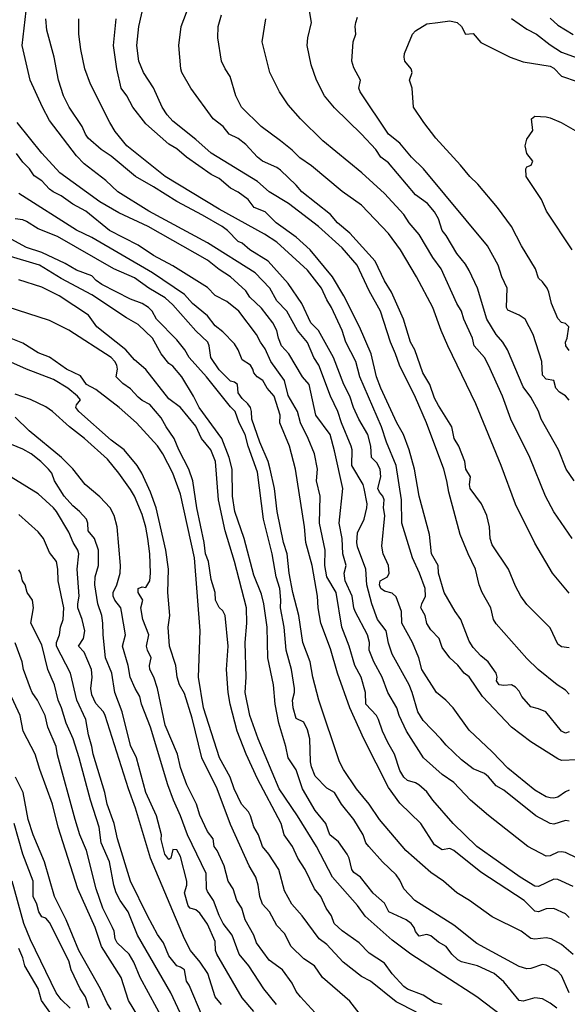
# Model space of a CAD drawing. Header units: metres. Extents: x -46681 to -43747, y -240911 to -237677.
# Tile 817 of 1056: x -44723 to -44652, y -239343 to -239215. Entities that reach past the tile are written whole.
import ezdxf

# ---------------------------------------------------------------- set-up
doc = ezdxf.new("R2010")
doc.units = ezdxf.units.M
doc.layers.add('CONTOUR_INDEX', color=1, linetype='Continuous')
doc.layers.add('CONTOUR_INTER', color=3, linetype='Continuous')

msp = doc.modelspace()

# ---------------------------------------------------------------- linework, layer by layer
at = {"layer": 'CONTOUR_INDEX'}
for points, elevation in [([(-44650.6, -239311.27), (-44652.6, -239311.36), (-44653.1, -239311.14), (-44656.6, -239308.92), (-44659.1, -239307.02), (-44662.87, -239303.02), (-44664.6, -239300.49), (-44665.26, -239300.02), (-44666.1, -239298.97), (-44667.11, -239298.02), (-44668.1, -239296.66), (-44668.5, -239295.52), (-44669.6, -239294.4), (-44670.1, -239293.58), (-44670.34, -239292.52), (-44670.87, -239291.52), (-44670.77, -239291.02), (-44670.3, -239290.02), (-44670.34, -239289.02), (-44671.06, -239287.02), (-44671.96, -239285.02), (-44673.36, -239280.52), (-44673.38, -239277.52), (-44674.07, -239273.02), (-44675.33, -239270.02), (-44675.98, -239268.02), (-44678.81, -239261.52), (-44679.35, -239259.52), (-44680.61, -239257.02), (-44681.11, -239255.52), (-44682.48, -239252.52), (-44683.1, -239251.52), (-44683.77, -239250.02), (-44685.6, -239247.69), (-44689.6, -239244.05), (-44691.2, -239243.02), (-44697.1, -239239.77), (-44704.1, -239235.5), (-44709.08, -239231.52), (-44710.6, -239229.65), (-44711.3, -239228.52), (-44713.81, -239223.52), (-44714.51, -239221.52), (-44715.05, -239219.02), (-44715.3, -239217.02), (-44715.32, -239215.02)], 110), ([(-44651.25, -239282.52), (-44653.6, -239279.05), (-44654.7, -239277.02), (-44656.74, -239272.02), (-44659.2, -239267.02), (-44660.27, -239264.02), (-44662.1, -239260.02), (-44662.63, -239259.02), (-44663.98, -239257.52), (-44664.18, -239256.52), (-44665.32, -239254.02), (-44665.62, -239253.02), (-44666.23, -239252.02), (-44668.26, -239247.52), (-44669.32, -239246.02), (-44671.1, -239243.03), (-44672.42, -239241.52), (-44673.1, -239240.46), (-44675.6, -239237.73), (-44678.55, -239235.02), (-44683.6, -239230.86), (-44686.52, -239228.02), (-44688.1, -239226.21), (-44689.24, -239224.52), (-44690.49, -239222.02), (-44691.49, -239218.02), (-44691.02, -239215.02)], 115), ([(-44651.6, -239331.72), (-44652.1, -239331.26), (-44653.6, -239330.55), (-44654.6, -239330.63), (-44655.6, -239331.01), (-44656.1, -239330.91), (-44657.48, -239329.52), (-44663.1, -239325.84), (-44666.6, -239323.04), (-44667.1, -239322.77), (-44668.1, -239322.96), (-44669.1, -239322.32), (-44670.87, -239319.52), (-44673.6, -239316.87), (-44675.1, -239314.87), (-44678.29, -239308.52), (-44680.1, -239304.52), (-44681.7, -239300.02), (-44682.6, -239296.87), (-44683.87, -239293.52), (-44684.21, -239291.52), (-44684.3, -239290.02), (-44685.02, -239286.02), (-44685.84, -239283.02), (-44685.98, -239281.02), (-44687.17, -239273.52), (-44687.95, -239270.52), (-44689.18, -239267.52), (-44689.16, -239266.52), (-44689.95, -239264.02), (-44690.83, -239263.02), (-44691.41, -239262.02), (-44692.15, -239261.52), (-44692.59, -239261.02), (-44692.72, -239260.52), (-44693.03, -239260.02), (-44694.1, -239259.33), (-44694.6, -239258.02), (-44695.1, -239257.26), (-44696.6, -239255.69), (-44697.6, -239254.9), (-44698.6, -239253.61), (-44700.53, -239252.02), (-44701.6, -239250.84), (-44705.75, -239248.02), (-44713.6, -239243.44), (-44715.6, -239242.48), (-44723.1, -239237.7)], 105), ([(-44668.1, -239343.05), (-44669.1, -239342.79), (-44670.6, -239341.81), (-44672.6, -239341.04), (-44673.1, -239340.68), (-44674.6, -239339.07), (-44675.6, -239337.66), (-44677.6, -239336.37), (-44678.89, -239335.02), (-44681.1, -239333.45), (-44682.13, -239332.52), (-44682.5, -239331.52), (-44683.18, -239330.52), (-44683.86, -239329.02), (-44684.71, -239328.02), (-44685.9, -239325.52), (-44686.86, -239324.02), (-44687.56, -239322.52), (-44688.64, -239321.02), (-44689.02, -239319.52), (-44692.1, -239313.74), (-44693.59, -239310.52), (-44694.74, -239307.52), (-44695.67, -239304.02), (-44695.93, -239302.52), (-44696.11, -239299.52), (-44695.91, -239296.52), (-44696.31, -239292.52), (-44696.6, -239291.92), (-44697.1, -239291.47), (-44697.55, -239290.52), (-44697.6, -239289.52), (-44698.1, -239287.86), (-44698.45, -239285.52), (-44698.87, -239284.52), (-44699.02, -239283.02), (-44699.99, -239278.52), (-44700.5, -239275.02), (-44701.04, -239273.52), (-44702.31, -239271.02), (-44702.93, -239269.52), (-44703.96, -239268.02), (-44704.6, -239266.84), (-44706.1, -239265.11), (-44707.1, -239264.58), (-44707.6, -239264.17), (-44708.6, -239263.1), (-44709.6, -239262.4), (-44710.44, -239261.52), (-44710.28, -239260.52), (-44710.36, -239260.02), (-44710.63, -239259.52), (-44711.1, -239259.02), (-44716.6, -239255.47), (-44719.1, -239254.19), (-44724.6, -239252.45)], 100), ([(-44692.6, -239343.93), (-44694.1, -239342.15), (-44697.38, -239336.52), (-44697.56, -239336.02), (-44697.6, -239334.85), (-44698.6, -239332.62), (-44699.6, -239331.18), (-44700.1, -239330.75), (-44700.84, -239330.52), (-44701.1, -239330.21), (-44701.6, -239328.52), (-44701.29, -239327.52), (-44701.28, -239327.02), (-44702.1, -239323.83), (-44702.6, -239322.97), (-44703.1, -239322.9), (-44703.36, -239324.02), (-44703.6, -239324.22), (-44704.16, -239323.52), (-44704.6, -239321.62), (-44704.58, -239321.02), (-44705.2, -239318.52), (-44706.62, -239315.52), (-44707.83, -239311.02), (-44708.6, -239309.42), (-44709.66, -239305.02), (-44710.65, -239302.52), (-44711.02, -239300.02), (-44711.84, -239298.02), (-44712.15, -239295.02), (-44712.18, -239293.52), (-44712.34, -239292.52), (-44712.85, -239291.02), (-44713.22, -239288.52), (-44713.18, -239287.52), (-44712.77, -239286.02), (-44712.76, -239284.02), (-44713.27, -239282.52), (-44714.11, -239281.52), (-44714.15, -239280.52), (-44714.3, -239280.02), (-44715.22, -239279.02), (-44716.1, -239278.3), (-44717.21, -239277.02), (-44718.47, -239275.02), (-44718.83, -239274.02), (-44719.25, -239273.52), (-44720.25, -239272.52), (-44721.52, -239271.52), (-44722.6, -239270.94), (-44726.1, -239269.5)], 95), ([(-44707.66, -239344.52), (-44708.85, -239342.52), (-44709.8, -239339.52), (-44712.35, -239335.52), (-44713.19, -239333.02), (-44715.42, -239328.02), (-44717.99, -239320.02), (-44718.71, -239317.02), (-44720.38, -239312.52), (-44720.96, -239310.52), (-44722.54, -239307.52), (-44722.94, -239305.52), (-44724.33, -239302.52)], 90)]:
    msp.add_lwpolyline(points, dxfattribs=dict(at, elevation=elevation))
at = {"layer": 'CONTOUR_INTER'}
for points, elevation in [([(-44651.6, -239296.7), (-44652.6, -239296.58), (-44653.1, -239296.24), (-44654.1, -239294.14), (-44657.1, -239291.07), (-44657.91, -239290.02), (-44658.6, -239288.72), (-44659.5, -239286.52), (-44661.6, -239283.36), (-44661.86, -239282.52), (-44661.98, -239281.02), (-44662.33, -239279.52), (-44663.02, -239278.02), (-44664.49, -239276.02), (-44664.56, -239275.52), (-44664.45, -239274.52), (-44665.06, -239273.52), (-44665.19, -239272.52), (-44665.93, -239270.52), (-44666.55, -239269.52), (-44666.85, -239268.02), (-44668.6, -239265.26), (-44669.1, -239264.29), (-44669.73, -239262.52), (-44670.63, -239261.02), (-44671.68, -239258.02), (-44672.22, -239257.02), (-44673.13, -239254.02), (-44674.68, -239250.52), (-44675.6, -239249.08), (-44676.82, -239246.52), (-44680.1, -239242.85), (-44681.69, -239241.52), (-44682.6, -239240.46), (-44686.33, -239237.52), (-44687.1, -239236.62), (-44689.1, -239234.71), (-44689.6, -239234.34), (-44691.44, -239233.52), (-44692.1, -239233.02), (-44693.6, -239231.36), (-44694.6, -239230.56), (-44695.78, -239230.02), (-44696.55, -239229.02), (-44697.84, -239228.02), (-44700.75, -239224.02), (-44701.91, -239222.02), (-44702.05, -239221.52), (-44702.33, -239218.52), (-44702, -239216.02), (-44700.5, -239212.02)], 113), ([(-44651.6, -239319.22), (-44652.1, -239319.16), (-44653.6, -239319.61), (-44654.1, -239319.54), (-44655.94, -239318.52), (-44660.1, -239315.22), (-44661.1, -239314.63), (-44662.1, -239313.45), (-44662.6, -239313.05), (-44664.1, -239312.41), (-44665.6, -239311.26), (-44667.6, -239309.36), (-44668.27, -239308.52), (-44670.6, -239306.15), (-44671.27, -239305.02), (-44672.01, -239302.52), (-44672.42, -239301.52), (-44674.61, -239297.52), (-44675.1, -239296.12), (-44675.39, -239294.52), (-44676.5, -239293.02), (-44677.24, -239291.02), (-44677.91, -239288.52), (-44678.05, -239286.52), (-44679.1, -239283.6), (-44679.2, -239283.02), (-44679.1, -239281.77), (-44678.23, -239280.02), (-44677.88, -239278.52), (-44677.85, -239278.02), (-44678.23, -239276.02), (-44678.39, -239275.52), (-44679.83, -239273.02), (-44679.82, -239271.02), (-44679.92, -239270.52), (-44681.21, -239267.52), (-44681.67, -239266.02), (-44682.63, -239264.02), (-44684.15, -239260.02), (-44684.78, -239259.02), (-44685.6, -239257.08), (-44686.92, -239255.52), (-44688.28, -239253.02), (-44689.6, -239251.64), (-44690.52, -239250.02), (-44692.41, -239248.02), (-44698.6, -239244.14), (-44706.21, -239240.02), (-44710.23, -239237.52), (-44711.81, -239236.02), (-44714.6, -239233.88), (-44715.6, -239232.81), (-44719.1, -239228.25), (-44720.05, -239226.52), (-44721.63, -239223.02), (-44722.67, -239218.52), (-44722.17, -239214.02)], 108), ([(-44651.6, -239302.73), (-44652.1, -239302.22), (-44653.19, -239301.52), (-44655.66, -239299.52), (-44657.1, -239298.1), (-44661.1, -239293.61), (-44661.45, -239293.02), (-44661.79, -239291.52), (-44662.9, -239289.52), (-44663.31, -239288.52), (-44663.78, -239286.52), (-44664.75, -239284.52), (-44665.76, -239282.02), (-44667.26, -239276.52), (-44667.49, -239275.02), (-44667.89, -239273.52), (-44670.13, -239267.52), (-44671.6, -239264.22), (-44673.67, -239260.02), (-44674.16, -239258.52), (-44674.82, -239257.02), (-44676.13, -239253.02), (-44677.6, -239250.38), (-44679.16, -239247.02), (-44681.1, -239244.77), (-44684.16, -239242.02), (-44688.06, -239239.02), (-44690.6, -239237.49), (-44692.1, -239236.16), (-44698.1, -239232.5), (-44700.1, -239230.71), (-44703.1, -239228.34), (-44703.84, -239227.52), (-44704.48, -239226.52), (-44705.6, -239224.01), (-44706.93, -239222.02), (-44707.52, -239220.52), (-44707.78, -239218.52), (-44707.51, -239216.02), (-44706.83, -239213.02)], 112), ([(-44650.98, -239275.02), (-44652, -239273.52), (-44652.99, -239271.02), (-44655.24, -239267.02), (-44655.6, -239265.99), (-44656.6, -239264.17), (-44657.6, -239262.83), (-44659.65, -239258.02), (-44660.25, -239257.02), (-44661.12, -239256.02), (-44662.31, -239254.02), (-44663.51, -239250.02), (-44664.6, -239247.72), (-44665.1, -239246.89), (-44666.22, -239245.52), (-44667.6, -239243.18), (-44668.11, -239242.52), (-44668.61, -239241.02), (-44669.1, -239240.09), (-44670.03, -239239.02), (-44671.6, -239237.88), (-44675.1, -239233.75), (-44676.1, -239232.99), (-44676.73, -239232.02), (-44678.59, -239230.02), (-44682.1, -239226.59), (-44683.39, -239225.02), (-44684.46, -239223.02), (-44685.12, -239221.02), (-44685.66, -239218.52), (-44685.57, -239217.52), (-44685.08, -239215.52), (-44685.35, -239214.02)], 116), ([(-44651.6, -239315.22), (-44652.1, -239315.43), (-44653.1, -239316.1), (-44653.6, -239316.24), (-44654.1, -239316.21), (-44654.6, -239316.05), (-44656.1, -239315.2), (-44659.6, -239312.34), (-44661.6, -239310.22), (-44664.6, -239307.39), (-44666.69, -239304.52), (-44667.65, -239303.52), (-44668.86, -239302.52), (-44670.74, -239299.52), (-44671.16, -239298.02), (-44671.96, -239296.02), (-44673.34, -239293.52), (-44673.39, -239292.02), (-44674.1, -239290.09), (-44674.6, -239289.62), (-44675.6, -239289.36), (-44676.1, -239289.02), (-44676.25, -239288.52), (-44676.15, -239288.02), (-44675.2, -239287.52), (-44675, -239287.02), (-44675.1, -239286.02), (-44675.76, -239284.52), (-44675.95, -239283.52), (-44675.56, -239279.52), (-44675.72, -239278.52), (-44675.64, -239277.52), (-44675.82, -239277.02), (-44676.24, -239276.52), (-44676.47, -239276.02), (-44676.07, -239274.52), (-44676.16, -239273.52), (-44676.6, -239272.68), (-44677.29, -239272.02), (-44677.37, -239270.52), (-44677.76, -239269.02), (-44678.94, -239267.02), (-44679.65, -239265.52), (-44680.09, -239264.02), (-44680.89, -239262.52), (-44682.21, -239259.02), (-44684.2, -239255.52), (-44685.18, -239254.52), (-44686.33, -239252.02), (-44688.1, -239249.42), (-44690.71, -239246.52), (-44693.1, -239245.04), (-44694.1, -239244.18), (-44694.6, -239243.95), (-44696.02, -239242.52), (-44696.71, -239242.02), (-44699.24, -239240.52), (-44702.6, -239238.76), (-44705.6, -239236.84), (-44707.94, -239235.52), (-44711.1, -239232.86), (-44712.42, -239232.02), (-44714.09, -239230.52), (-44714.44, -239230.02), (-44714.88, -239229.02), (-44716.58, -239226.52), (-44717.32, -239225.02), (-44717.97, -239223.02), (-44718.53, -239220.02), (-44719.45, -239216.52), (-44719.59, -239215.02)], 109), ([(-44651.6, -239307.62), (-44652.1, -239307.78), (-44652.6, -239307.53), (-44654.66, -239305.02), (-44655.6, -239304.62), (-44656.6, -239304.36), (-44657.78, -239303.02), (-44658.1, -239302.34), (-44658.6, -239301.83), (-44659.1, -239301.52), (-44660.1, -239301.63), (-44660.72, -239301.52), (-44661.04, -239301.02), (-44660.96, -239300.52), (-44661.1, -239300.02), (-44662.15, -239298.52), (-44663.1, -239297.77), (-44664.1, -239296.69), (-44664.6, -239295.86), (-44665.67, -239293.02), (-44666.43, -239292.02), (-44667.87, -239289.52), (-44668.58, -239287.02), (-44668.65, -239286.02), (-44669.48, -239284.52), (-44669.78, -239282.02), (-44671.11, -239277.02), (-44671.71, -239273.52), (-44672.39, -239271.02), (-44673.15, -239269.02), (-44674.01, -239267.52), (-44676.1, -239262.98), (-44676.65, -239261.52), (-44677.34, -239258.52), (-44678.86, -239255.02), (-44680.88, -239251.02), (-44682.38, -239248.52), (-44685.26, -239245.02), (-44687.1, -239243.41), (-44689.69, -239241.52), (-44691.1, -239240.12), (-44692.54, -239239.52), (-44693.33, -239238.52), (-44694.6, -239237.53), (-44695.6, -239237.02), (-44697.1, -239235.79), (-44698.1, -239235.27), (-44701.34, -239233.02), (-44702.6, -239231.93), (-44703.6, -239231.3), (-44706.6, -239228.69), (-44708.28, -239226.52), (-44709.06, -239225.02), (-44709.83, -239224.02), (-44710.36, -239221.52), (-44710.8, -239218.52), (-44710.48, -239215.02)], 111), ([(-44651.6, -239289.63), (-44653.8, -239287.02), (-44656.1, -239283.11), (-44658.6, -239278.06), (-44660.47, -239273.02), (-44663.75, -239265.02), (-44667.36, -239257.52), (-44668.25, -239255.52), (-44669.34, -239252.52), (-44671.47, -239248.52), (-44673.52, -239245.02), (-44675.1, -239242.92), (-44678.6, -239239.25), (-44681.1, -239237.45), (-44685.1, -239234.12), (-44686.6, -239233.1), (-44687.6, -239232.08), (-44689.1, -239230.86), (-44691.61, -239229.02), (-44694.17, -239226.52), (-44694.93, -239225.02), (-44695.65, -239222.52), (-44696.3, -239221.52), (-44696.77, -239220.52), (-44697.26, -239217.52), (-44697.2, -239216.02), (-44696.76, -239214.52)], 114), ([(-44651.6, -239264.56), (-44652.1, -239264), (-44652.86, -239263.52), (-44653.35, -239263.02), (-44653.6, -239262.01), (-44654.6, -239261.81), (-44655.1, -239261.3), (-44655.16, -239259.52), (-44656.29, -239256.02), (-44657.35, -239254.02), (-44658.11, -239253.52), (-44659.6, -239252.85), (-44659.76, -239252.52), (-44659.67, -239250.02), (-44660.37, -239248.52), (-44660.86, -239247.02), (-44662.22, -239244.52), (-44670.53, -239234.52), (-44672.1, -239233), (-44673.6, -239231.18), (-44675.1, -239230), (-44678.76, -239224.52), (-44678.95, -239224.02), (-44678.74, -239223.02), (-44679.6, -239221.42), (-44679.85, -239220.52), (-44679.67, -239218.02), (-44679.34, -239217.02), (-44679.43, -239216.02), (-44679.33, -239215.52), (-44679.1, -239214.83)], 117), ([(-44668.67, -239215.52), (-44667.1, -239215.31), (-44666.17, -239215.52), (-44665.62, -239216.02), (-44665.1, -239217.03), (-44664.1, -239216.94), (-44663.1, -239218.13), (-44659.29, -239220.02), (-44657.6, -239220.6), (-44654.1, -239221.2), (-44653.6, -239221.44), (-44652.6, -239222.47), (-44650.6, -239223.16)], 118), ([(-44659.1, -239215.01), (-44657.1, -239216.39), (-44655.87, -239217.02), (-44654.1, -239218.42), (-44652.6, -239219.35), (-44650.1, -239220.28)], 117), ([(-44654.1, -239214.95), (-44653.1, -239215.88), (-44651.1, -239217.07)], 116), ([(-44651.6, -239258.12), (-44652.07, -239257.52), (-44652.09, -239257.02), (-44651.88, -239256.52), (-44651.67, -239255.02), (-44652.1, -239254.58), (-44652.6, -239254.47), (-44653.1, -239253.96), (-44653.91, -239252.02), (-44654.25, -239250.52), (-44654.49, -239250.02), (-44655.1, -239249.18), (-44655.6, -239248.71), (-44655.98, -239247.52), (-44657.79, -239244.52), (-44659.1, -239242.02), (-44660.92, -239239.52), (-44663.47, -239236.52), (-44664.52, -239235.52), (-44665.73, -239234.02), (-44668.96, -239230.52), (-44670.51, -239228.52), (-44671.84, -239226.52), (-44672, -239224.02), (-44672.34, -239223.02), (-44672.01, -239222.02), (-44672.15, -239221.52), (-44672.95, -239220.52), (-44673.06, -239220.02), (-44673, -239219.52), (-44671.96, -239217.02), (-44671.6, -239216.58), (-44670.1, -239215.67), (-44668.67, -239215.52)], 118), ([(-44651.25, -239245.02), (-44654.56, -239240.02), (-44655.21, -239238.52), (-44657.22, -239235.52), (-44657.25, -239234.52), (-44657.1, -239234.26), (-44656.54, -239234.02), (-44656.32, -239233.52), (-44657.14, -239232.52), (-44657.34, -239231.52), (-44657.1, -239230.66), (-44656.33, -239229.52), (-44656.5, -239228.02)], 119), ([(-44656.5, -239228.02), (-44656.1, -239227.69), (-44654.6, -239227.77), (-44654.1, -239227.9), (-44652.64, -239228.52), (-44648.1, -239231.08)], 119), ([(-44650.6, -239324.04), (-44652.1, -239323.31), (-44652.6, -239323.19), (-44653.1, -239323.27), (-44654.1, -239323.74), (-44654.6, -239323.77), (-44656.99, -239322.52), (-44662.1, -239318.5), (-44664.43, -239316.52), (-44666.6, -239314.21), (-44668.1, -239313.15), (-44670.53, -239311.02), (-44672.74, -239307.52), (-44673.71, -239305.52), (-44674.01, -239304.52), (-44675.16, -239302.52), (-44675.92, -239300.52), (-44677, -239298.52), (-44677.6, -239297.02), (-44677.56, -239296.02), (-44677.81, -239295.02), (-44679.42, -239292.02), (-44679.6, -239291.52), (-44679.8, -239290.02), (-44680.71, -239288.02), (-44680.85, -239287.02), (-44680.58, -239286.02), (-44681.04, -239284.52), (-44681.1, -239282.52), (-44681.49, -239280.52), (-44681.02, -239276.02), (-44682.1, -239271.13), (-44682.68, -239269.02), (-44684.53, -239266.52), (-44685.39, -239262.52), (-44686.27, -239261.52), (-44688.03, -239258.52), (-44688.98, -239257.52), (-44689.39, -239256.52), (-44689.6, -239255.51), (-44690.09, -239254.52), (-44691.6, -239252.59), (-44693.1, -239251.16), (-44693.6, -239250.34), (-44695.6, -239248.56), (-44697.1, -239247.57), (-44698.6, -239246.36), (-44706.29, -239242.02), (-44710.1, -239240.22), (-44712.6, -239238.82), (-44717.76, -239235.02), (-44720.1, -239232.5), (-44723.32, -239228.52)], 107), ([(-44651.1, -239327.73), (-44653.1, -239326.8), (-44653.6, -239326.78), (-44655.6, -239327.71), (-44656.1, -239327.67), (-44658, -239326.52), (-44663.6, -239322.52), (-44666.7, -239319.52), (-44669.32, -239316.52), (-44670.1, -239315.4), (-44671.15, -239314.52), (-44671.6, -239314.25), (-44672.6, -239313.95), (-44673.1, -239313.51), (-44673.6, -239312.63), (-44674.3, -239310.52), (-44675.19, -239309.02), (-44675.87, -239307.52), (-44676.38, -239306.02), (-44676.66, -239305.52), (-44678.03, -239304.02), (-44678.06, -239302.52), (-44678.64, -239300.52), (-44679.47, -239299.02), (-44680.19, -239296.52), (-44681.16, -239294.02), (-44681.87, -239289.52), (-44683.1, -239287.49), (-44683.37, -239286.02), (-44683.31, -239284.02), (-44684.05, -239280.52), (-44683.98, -239277.02), (-44684.46, -239275.02), (-44684.33, -239273.52), (-44684.69, -239271.52), (-44685.5, -239269.52), (-44686.52, -239267.52), (-44686.89, -239266.02), (-44688.1, -239263.96), (-44688.6, -239262.02), (-44690.38, -239259.52), (-44691.1, -239257.87), (-44691.72, -239257.02), (-44692.22, -239256.02), (-44694.54, -239253.02), (-44696.1, -239251.74), (-44697.6, -239250.97), (-44698.6, -239249.93), (-44703.1, -239247.12), (-44705.6, -239245.77), (-44707.6, -239244.41), (-44711.33, -239242.52), (-44714.41, -239240.02), (-44716.1, -239239.11), (-44717.6, -239238.03), (-44718.65, -239237.52), (-44719.1, -239237.15), (-44720.1, -239236.09), (-44721.1, -239235.41), (-44721.72, -239234.52), (-44722.6, -239233.66), (-44723.39, -239232.52)], 106), ([(-44651.1, -239336.55), (-44652.6, -239335.24), (-44653.97, -239334.52), (-44654.6, -239334.37), (-44656.1, -239334.57), (-44656.6, -239334.48), (-44657.86, -239333.52), (-44661.6, -239331.66), (-44664.57, -239329.52), (-44666.19, -239328.52), (-44667.93, -239327.02), (-44669.6, -239325.88), (-44672.84, -239323.02), (-44676.26, -239319.02), (-44677.61, -239317.02), (-44679.25, -239315.02), (-44680.92, -239312.52), (-44681.44, -239311.52), (-44684.13, -239303.52), (-44684.91, -239300.52), (-44685.28, -239298.52), (-44686.23, -239296.02), (-44686.75, -239292.52), (-44687.53, -239289.52), (-44687.99, -239287.02), (-44688.26, -239284.52), (-44688.72, -239283.02), (-44689.54, -239279.02), (-44689.91, -239276.02), (-44690.46, -239273.52), (-44690.72, -239272.52), (-44691.78, -239270.02), (-44692.85, -239267.02), (-44692.88, -239266.02), (-44693.03, -239265.52), (-44693.36, -239265.02), (-44694.1, -239264.36), (-44694.6, -239263.62), (-44694.7, -239262.52), (-44695.1, -239262.21), (-44695.6, -239262.09), (-44697.1, -239260.6), (-44698.17, -239259.02), (-44698.36, -239257.52), (-44698.57, -239257.02), (-44700.1, -239255.56), (-44703.1, -239252.19), (-44704.1, -239251.28), (-44706.23, -239250.02), (-44708.1, -239248.69), (-44710.75, -239247.52), (-44718.1, -239243.29), (-44720.6, -239242.31), (-44722.1, -239241.34), (-44722.6, -239241.14), (-44723.6, -239241.02)], 104), ([(-44651.6, -239341.52), (-44652.6, -239339.27), (-44653.1, -239338.74), (-44653.6, -239338.43), (-44654.6, -239337.92), (-44655.1, -239337.84), (-44656.6, -239338.37), (-44657.1, -239338.42), (-44658.1, -239338.08), (-44663.6, -239335.1), (-44666.6, -239332.75), (-44671.66, -239329.52), (-44673.1, -239328.03), (-44673.6, -239326.88), (-44674.1, -239326.21), (-44675.85, -239324.52), (-44677.66, -239322.52), (-44678.01, -239322.02), (-44678.36, -239321.02), (-44679.6, -239319), (-44681.17, -239317.02), (-44682.1, -239315.49), (-44683.1, -239314.96), (-44684.6, -239313.38), (-44685.1, -239312.17), (-44685.23, -239311.52), (-44685.29, -239308.52), (-44685.6, -239307.36), (-44686.1, -239306.35), (-44687.1, -239305.91), (-44687.45, -239304.52), (-44687.54, -239303.52), (-44687.29, -239302.52), (-44687.29, -239302.02), (-44687.69, -239299.52), (-44688.4, -239297.02), (-44688.66, -239294.02), (-44689.12, -239291.52), (-44689.06, -239290.52), (-44689.2, -239289.02), (-44689.67, -239287.52), (-44690.18, -239284.52), (-44691.34, -239280.02), (-44692.1, -239273.91), (-44693.31, -239270.52), (-44693.71, -239269.02), (-44694.48, -239267.52), (-44694.99, -239266.02), (-44695.6, -239265.42), (-44698.71, -239261.52), (-44700.96, -239259.02), (-44701.56, -239258.02), (-44702.6, -239256.71), (-44705.21, -239254.02), (-44705.8, -239253.02), (-44706.28, -239252.52), (-44707.1, -239252), (-44708.6, -239251.43), (-44712.34, -239249.52), (-44713.04, -239249.02), (-44713.6, -239248.4), (-44715.6, -239247.66), (-44717.1, -239246.81), (-44720.1, -239245.37), (-44722.1, -239244.73), (-44724.1, -239243.67)], 103), ([(-44653.22, -239343.52), (-44654.1, -239342.85), (-44655.1, -239342.29), (-44656.1, -239342.18), (-44657.6, -239342.6), (-44658.1, -239342.53), (-44660.1, -239340.07), (-44661.37, -239339.02), (-44663.52, -239338.02), (-44665.6, -239337.48), (-44666.1, -239337.22), (-44666.85, -239336.52), (-44667.6, -239335.5), (-44668.6, -239334.96), (-44669.6, -239334.12), (-44670.1, -239333.95), (-44671.1, -239334.14), (-44671.6, -239333.54), (-44671.74, -239333.02), (-44672.14, -239332.52), (-44672.79, -239332.02), (-44675.05, -239331.02), (-44675.6, -239329.88), (-44677.1, -239328.57), (-44678.73, -239326.52), (-44679.6, -239325.9), (-44679.87, -239325.52), (-44680.21, -239324.02), (-44680.47, -239323.52), (-44681.6, -239321.92), (-44682.71, -239321.02), (-44683.21, -239319.52), (-44684.6, -239317.86), (-44686.27, -239315.02), (-44687.1, -239312.54), (-44688.1, -239311.02), (-44688.41, -239309.52), (-44689.34, -239306.52), (-44689.81, -239304.02), (-44690.01, -239301.52), (-44690.78, -239298.02), (-44690.85, -239294.02), (-44691.28, -239291.02), (-44691.6, -239289.75), (-44692.6, -239287.29), (-44693.82, -239282.52), (-44695.06, -239279.02), (-44695.36, -239277.02), (-44695.38, -239273.52), (-44695.77, -239272.02), (-44696.73, -239269.52), (-44699.7, -239265.52), (-44700.43, -239264.02), (-44701.92, -239261.52), (-44703.1, -239260.15), (-44703.6, -239259.78), (-44704.62, -239258.52), (-44705.74, -239256.52), (-44707.6, -239254.72), (-44709.1, -239253.87), (-44713.6, -239250.87), (-44717.6, -239248.76), (-44720.4, -239247.02), (-44724.6, -239245.78)], 102), ([(-44660.35, -239344.52), (-44663.6, -239342.03), (-44672.18, -239336.52), (-44674.6, -239334.7), (-44678.1, -239331.58), (-44679.1, -239330.17), (-44682.35, -239326.52), (-44684.44, -239322.52), (-44686.89, -239318.52), (-44689.28, -239315.02), (-44692, -239308.52), (-44693.08, -239305.52), (-44693.69, -239302.52), (-44693.56, -239300.52), (-44693.7, -239296.02), (-44693.48, -239293.52), (-44693.55, -239291.52), (-44695.09, -239285.52), (-44696.32, -239281.52), (-44697.15, -239277.52), (-44697.54, -239272.52), (-44698.17, -239271.02), (-44699.36, -239269.52), (-44700.1, -239267.95), (-44702.1, -239265.5), (-44703.6, -239264.38), (-44706.6, -239260.57), (-44708.1, -239259.33), (-44709.21, -239258.02), (-44712.95, -239255.02), (-44714.07, -239253.52), (-44717.85, -239251.02), (-44720.1, -239249.88), (-44723.1, -239248.91)], 101), ([(-44671.47, -239344.02), (-44674.1, -239342.7), (-44677.44, -239340.02), (-44678.6, -239339.38), (-44680.98, -239337.52), (-44683.1, -239335.25), (-44684.1, -239334.49), (-44686.32, -239331.52), (-44687.64, -239330.02), (-44688.6, -239328.26), (-44689.34, -239325.52), (-44690.62, -239323.52), (-44691.45, -239322.52), (-44691.98, -239321.02), (-44692.6, -239319.95), (-44693.01, -239318.52), (-44693.29, -239318.02), (-44694.16, -239317.02), (-44695.13, -239315.02), (-44695.66, -239313.52), (-44697.03, -239311.02), (-44699.1, -239304.52), (-44699.75, -239300.52), (-44699.55, -239294.52), (-44700.27, -239285.02), (-44702.1, -239276.76), (-44703.08, -239274.02), (-44704.38, -239271.52), (-44705.1, -239270.48), (-44707.8, -239267.52), (-44710.06, -239265.52), (-44713.1, -239263.16), (-44714.33, -239262.52), (-44715.1, -239261.39), (-44716.91, -239260.52), (-44719.1, -239258.96), (-44720.6, -239258.41), (-44722.6, -239257.15), (-44724.1, -239256.54)], 99), ([(-44678.6, -239344.57), (-44680.1, -239342.59), (-44683.66, -239339.52), (-44684.69, -239338.02), (-44686.1, -239337.11), (-44687.72, -239335.52), (-44688.6, -239333.82), (-44689.6, -239332.76), (-44690.53, -239331.02), (-44691.46, -239330.02), (-44691.79, -239329.02), (-44692.01, -239327.52), (-44692.31, -239326.52), (-44693.18, -239325.02), (-44695.6, -239319.68), (-44697.36, -239315.02), (-44699.32, -239311.02), (-44700.6, -239305.84), (-44701.6, -239302.64), (-44702.24, -239301.52), (-44702.52, -239300.52), (-44702.71, -239299.02), (-44703.55, -239296.52), (-44703.7, -239294.02), (-44703.48, -239292.52), (-44703.75, -239289.52), (-44703.66, -239286.52), (-44704.01, -239284.02), (-44705.27, -239278.52), (-44706, -239276.52), (-44707.14, -239274.02), (-44707.75, -239273.02), (-44709.43, -239271.02), (-44711.1, -239269.75), (-44715.33, -239266.02), (-44715.69, -239265.52), (-44715.6, -239265.18), (-44715.08, -239264.52), (-44715.49, -239264.02), (-44716.73, -239263.02), (-44718.6, -239261.88), (-44722.1, -239260.52), (-44726.6, -239258.52)], 98), ([(-44684.6, -239344.12), (-44686.53, -239342.02), (-44687.1, -239341.35), (-44687.6, -239340.27), (-44688.84, -239338.52), (-44690.6, -239337.26), (-44692.24, -239335.02), (-44692.56, -239334.02), (-44693.71, -239332.02), (-44694.13, -239330.52), (-44694.79, -239329.52), (-44695.27, -239328.02), (-44695.9, -239327.02), (-44696.44, -239325.02), (-44697.33, -239323.02), (-44697.71, -239322.52), (-44697.85, -239321.52), (-44698.6, -239320.58), (-44699.6, -239318.43), (-44700.03, -239317.02), (-44701.29, -239314.52), (-44702.1, -239312.27), (-44702.49, -239310.52), (-44704.1, -239306.77), (-44705.07, -239302.02), (-44705.57, -239300.52), (-44706.07, -239299.52), (-44706.11, -239299.02), (-44705.92, -239298.02), (-44706.39, -239297.02), (-44706.5, -239296.52), (-44706.22, -239295.02), (-44707.01, -239293.02), (-44707.25, -239291.52), (-44707, -239290.52), (-44707.61, -239289.52), (-44707.6, -239289.01), (-44707.1, -239288.79), (-44706.6, -239288.89), (-44706.07, -239288.02), (-44705.98, -239287.02), (-44706.08, -239284.52), (-44706.35, -239282.52), (-44706.6, -239281.07), (-44707.1, -239279.42), (-44708.09, -239277.02), (-44708.6, -239276.17), (-44710.1, -239274.05), (-44711.6, -239272.21), (-44714.57, -239269.52), (-44716.53, -239268.02), (-44718.72, -239266.02), (-44719.6, -239265.42), (-44721.6, -239264.47), (-44723.6, -239263.77)], 97), ([(-44689.65, -239343.02), (-44691.26, -239341.02), (-44693.22, -239338.02), (-44694.48, -239336.52), (-44695.4, -239334.02), (-44696.55, -239332.52), (-44697.1, -239331.49), (-44697.8, -239329.52), (-44698.6, -239328.38), (-44698.72, -239328.02), (-44698.79, -239326.02), (-44701.18, -239321.02), (-44702.1, -239318.54), (-44703, -239316.52), (-44703.74, -239314.52), (-44705.99, -239307.02), (-44707.19, -239304.02), (-44707.38, -239303.02), (-44707.98, -239302.02), (-44708.65, -239300.52), (-44708.88, -239299.02), (-44709.64, -239296.52), (-44709.26, -239295.02), (-44709.75, -239292.02), (-44709.86, -239291.52), (-44710.62, -239290.52), (-44710.85, -239290.02), (-44710.84, -239289.52), (-44710.37, -239288.52), (-44709.94, -239287.02), (-44709.88, -239286.02), (-44710.35, -239281.02), (-44710.74, -239279.52), (-44711.24, -239278.52), (-44712.6, -239277.1), (-44714.47, -239275.52), (-44716.1, -239273.49), (-44717.56, -239272.02), (-44721.75, -239268.52), (-44723.6, -239266.77)], 96), ([(-44696.79, -239343.02), (-44697.61, -239342.02), (-44698.56, -239339.02), (-44699.57, -239337.52), (-44700.8, -239336.02), (-44701.6, -239334.5), (-44706.01, -239324.02), (-44707.93, -239317.52), (-44708.87, -239315.02), (-44711.88, -239305.52), (-44712.12, -239305.02), (-44713.1, -239303.93), (-44713.6, -239302.82), (-44713.74, -239302.02), (-44713.57, -239300.52), (-44713.67, -239299.52), (-44714.6, -239297.29), (-44715.37, -239296.52), (-44714.69, -239295.52), (-44714.51, -239294.52), (-44714.86, -239293.02), (-44715.44, -239291.52), (-44715.46, -239291.02), (-44715.27, -239290.02), (-44715.53, -239286.52), (-44715.31, -239284.52), (-44715.45, -239284.02), (-44716.04, -239283.02), (-44716.6, -239281.68), (-44718.23, -239279.02), (-44718.62, -239278.52), (-44720.6, -239276.74), (-44725.6, -239273.64)], 94), ([(-44699.31, -239344.52), (-44700.97, -239340.52), (-44701.31, -239340.02), (-44701.6, -239338.54), (-44702.1, -239338.18), (-44702.6, -239338.02), (-44703.6, -239336.72), (-44704.31, -239335.02), (-44705.1, -239333.93), (-44706.4, -239331.52), (-44708.62, -239327.02), (-44710.29, -239321.52), (-44710.72, -239319.52), (-44711.63, -239317.02), (-44711.93, -239315.52), (-44713.43, -239310.52), (-44713.6, -239309.52), (-44714.07, -239308.02), (-44714.4, -239306.02), (-44715.55, -239303.52), (-44716.4, -239300.02), (-44718.21, -239296.52), (-44718.22, -239296.02), (-44717.83, -239295.02), (-44717.68, -239294.02), (-44717.35, -239293.02), (-44717.27, -239291.52), (-44717.98, -239288.02), (-44718.03, -239286.52), (-44718.22, -239285.52), (-44719.1, -239284.36), (-44719.91, -239282.52), (-44720.6, -239281.66), (-44723.1, -239279.41)], 93), ([(-44700.6, -239347.45), (-44703.36, -239341.52), (-44707.7, -239334.02), (-44708.88, -239331.02), (-44709.94, -239329.52), (-44710.46, -239328.52), (-44710.77, -239327.52), (-44711.32, -239324.52), (-44712.39, -239322.02), (-44712.69, -239320.02), (-44713.8, -239316.52), (-44715.25, -239311.02), (-44716.04, -239308.52), (-44716.96, -239306.52), (-44717.56, -239304.52), (-44717.99, -239303.52), (-44718.46, -239301.52), (-44719.35, -239299.52), (-44720.1, -239296.33), (-44721.54, -239293.52), (-44721.21, -239291.52), (-44721.31, -239290.52), (-44722.03, -239289.52), (-44722.28, -239288.52), (-44722.62, -239288.02), (-44722.86, -239287.02), (-44723.1, -239286.59)], 92), ([(-44704.09, -239345.52), (-44707.36, -239339.52), (-44708.15, -239337.52), (-44708.79, -239336.52), (-44710.32, -239335.02), (-44710.59, -239334.52), (-44710.74, -239333.52), (-44710.94, -239333.02), (-44712.2, -239330.52), (-44713.05, -239328.02), (-44714.33, -239323.02), (-44715.19, -239321.02), (-44715.8, -239319.02), (-44718.1, -239310.6), (-44718.27, -239309.52), (-44719.32, -239307.02), (-44719.68, -239305.52), (-44720.66, -239303.52), (-44721.38, -239302.52), (-44721.58, -239302.02), (-44722.51, -239299.52), (-44722.68, -239298.52), (-44723.6, -239296.05)], 91), ([(-44711.1, -239343.68), (-44711.6, -239342.95), (-44712.48, -239341.02), (-44715.29, -239336.02), (-44716.97, -239332.02), (-44718.46, -239329.02), (-44719.79, -239324.52), (-44721.25, -239321.02), (-44721.89, -239319.02), (-44722.54, -239315.52), (-44723.54, -239313.52)], 89), ([(-44713.96, -239343.52), (-44714.45, -239342.02), (-44715.13, -239341.02), (-44716.3, -239338.52), (-44716.6, -239337.37), (-44719.1, -239332.39), (-44719.6, -239331.84), (-44720.1, -239331.65), (-44720.52, -239331.02), (-44720.77, -239330.02), (-44721.22, -239329.02), (-44721.22, -239327.02), (-44722.58, -239323.52), (-44723.7, -239319.52)], 88), ([(-44716.42, -239343.52), (-44717.6, -239342.38), (-44718.25, -239341.52), (-44721.6, -239334.64), (-44722.44, -239332.52), (-44723.98, -239327.02)], 87), ([(-44719.08, -239344.02), (-44720.14, -239342.52), (-44720.6, -239340.94), (-44722.33, -239338.02), (-44722.6, -239336.96), (-44723.1, -239335.75)], 86)]:
    msp.add_lwpolyline(points, dxfattribs=dict(at, elevation=elevation))

doc.saveas('drawing.dxf')
